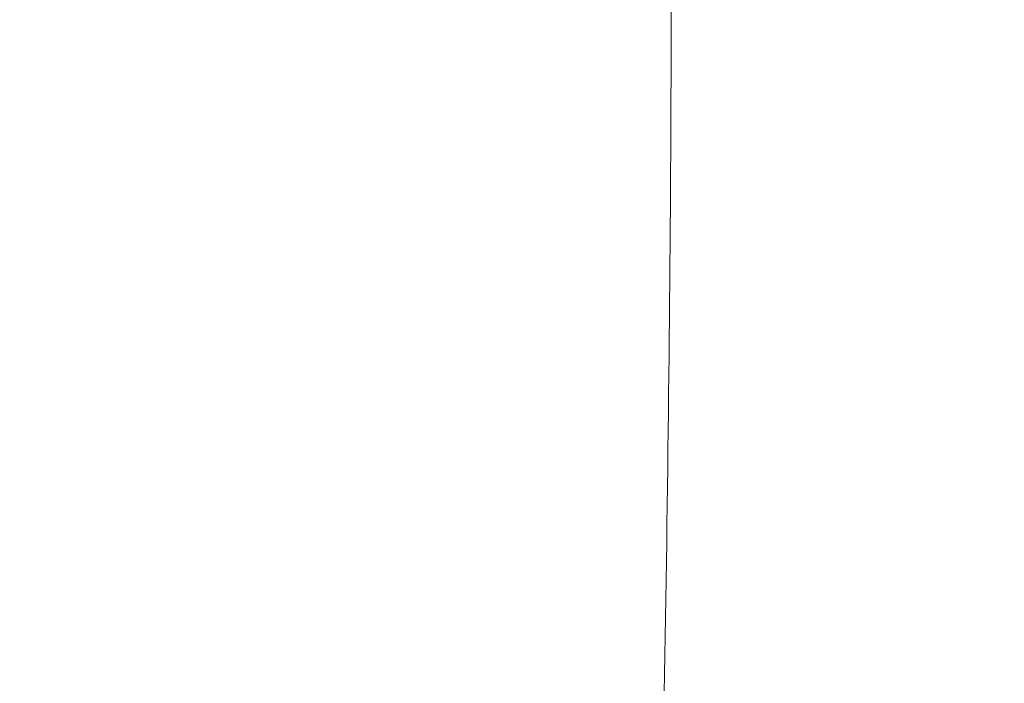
# Model space of a CAD drawing. Header units: inches. Extents: x 1 to 109, y 1 to 85.
# Tile 535 of 656: x 88.502817 to 88.504138, y 24.371022 to 24.371912. Entities that reach past the tile are written whole.
import ezdxf

# ---------------------------------------------------------------- set-up
doc = ezdxf.new("R2010")
doc.units = ezdxf.units.IN
doc.header["$MEASUREMENT"] = 0

msp = doc.modelspace()

# ---------------------------------------------------------------- linework, layer by layer
at = {"color": 7, "linetype": 'Continuous', "lineweight": 15, "ltscale": 5}
for points, knots in [([(88.5162382, 24.4341884), (88.5161486, 24.4323244), (88.5159681, 24.4285655), (88.5156825, 24.4229141), (88.5153853, 24.4172427), (88.5150774, 24.4115979), (88.5147613, 24.4060278), (88.5144457, 24.4006851), (88.5141332, 24.3956052), (88.5138263, 24.3908153), (88.5135213, 24.3862509), (88.5132203, 24.3819437), (88.5129197, 24.377841), (88.5126219, 24.3739864), (88.5123298, 24.3704217), (88.5120499, 24.3672328), (88.5117845, 24.3643985), (88.5115068, 24.3619036), (88.511222, 24.3597911), (88.5109318, 24.3580627), (88.5106386, 24.3567185), (88.5103388, 24.355744), (88.5100344, 24.3551535), (88.5097216, 24.3549517), (88.5094026, 24.35517), (88.5090801, 24.3558337), (88.5087631, 24.3569277), (88.5084539, 24.358434), (88.5081549, 24.3603286), (88.5078733, 24.3625404), (88.5076101, 24.3650231), (88.5073587, 24.3677586), (88.5070929, 24.3708143), (88.5068166, 24.3742055), (88.5065241, 24.3779971), (88.5062171, 24.3821928), (88.5058974, 24.386787), (88.5055735, 24.3916663), (88.505248, 24.3967923), (88.5049236, 24.4021218), (88.5046092, 24.4075054), (88.5043069, 24.4128874), (88.5040184, 24.4182184), (88.5037397, 24.4235658), (88.5034717, 24.4288909), (88.5033017, 24.4324318), (88.5032173, 24.4341884)], [0, 0, 0, 0, 0.022479, 0.045331, 0.068506, 0.091948, 0.115595, 0.139386, 0.161889, 0.184404, 0.206874, 0.229245, 0.25146, 0.274794, 0.297838, 0.320536, 0.342918, 0.365562, 0.38856, 0.410518, 0.432694, 0.455036, 0.47749, 0.5, 0.523873, 0.547679, 0.571351, 0.594825, 0.618042, 0.640943, 0.662202, 0.683327, 0.704778, 0.726531, 0.74854, 0.772107, 0.795844, 0.819687, 0.843568, 0.86742, 0.891176, 0.913429, 0.935486, 0.957297, 0.978816, 1, 1, 1, 1]), ([(88.4989569, 24.3461108), (88.4991726, 24.3466525), (88.4996067, 24.3477425), (88.5001863, 24.349475), (88.500697, 24.3511722), (88.5011415, 24.3528044), (88.5015685, 24.3545374), (88.5019641, 24.3563248), (88.5023235, 24.3581411), (88.5026462, 24.3599807), (88.5029351, 24.3618716), (88.5031779, 24.3637458), (88.5033733, 24.3655774), (88.5035229, 24.3673625), (88.5036289, 24.369141), (88.5036866, 24.3708556), (88.5036974, 24.372482), (88.5036647, 24.3740164), (88.5035876, 24.37549), (88.5034673, 24.3768737), (88.5033065, 24.3781524), (88.5031089, 24.3793202), (88.5028726, 24.3803888), (88.5026003, 24.3813456), (88.5022946, 24.3821825), (88.5019578, 24.3828955), (88.5015905, 24.3834813), (88.501195, 24.3839325), (88.5007761, 24.3842417), (88.5003347, 24.384407), (88.4998736, 24.3844196), (88.4994124, 24.3842922), (88.4991036, 24.3840919), (88.4989569, 24.3839967)], [0, 0, 0, 0, 0.043425, 0.08738, 0.120158, 0.153167, 0.186921, 0.220938, 0.253061, 0.285421, 0.318544, 0.351937, 0.382764, 0.413817, 0.445595, 0.477628, 0.507608, 0.537587, 0.568002, 0.598867, 0.628667, 0.658468, 0.688579, 0.719171, 0.74946, 0.779949, 0.811051, 0.842361, 0.873859, 0.905566, 0.937917, 0.970487, 1, 1, 1, 1]), ([(88.4994453, 24.3723792), (88.5010913, 24.3695471), (88.5043849, 24.3638802), (88.5076738, 24.35821), (88.509319, 24.3553735)], [0, 0, 0, 0, 0.499755, 1, 1, 1, 1])]:
    msp.add_open_spline(points, degree=3, knots=knots, dxfattribs=at)

doc.saveas('drawing.dxf')
